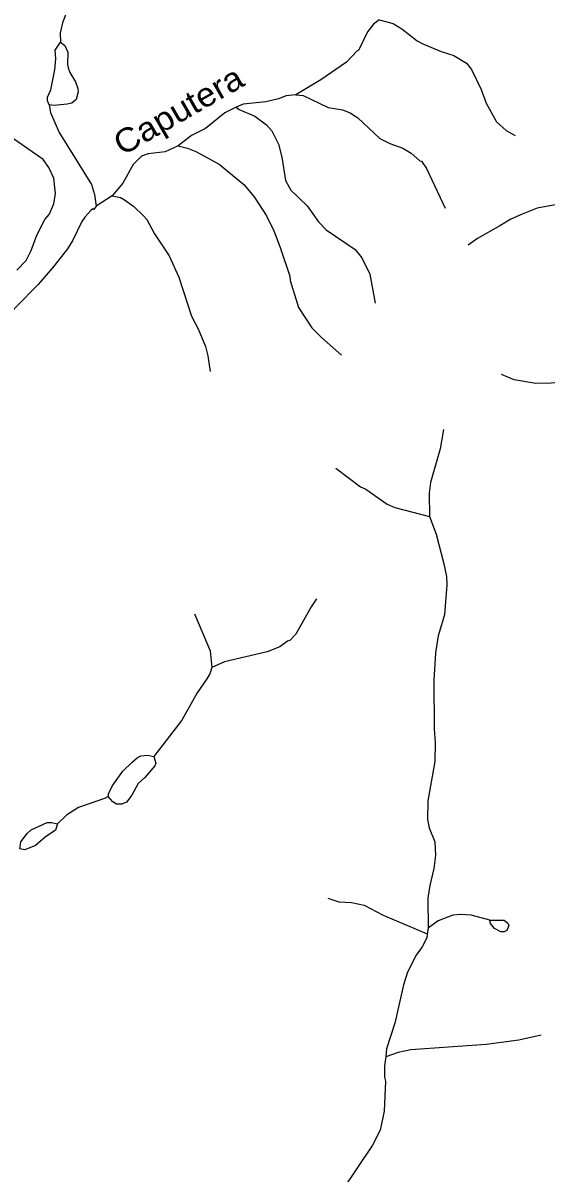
# Model space of a CAD drawing. Extents: x 346.5 to 372.4, y 7400.3 to 7428.2.
# Drawn here: x 364.517 to 366.287, y 7406.883 to 7410.774 of the extents above; entities that cross this region are included whole.
import ezdxf
from ezdxf.enums import TextEntityAlignment as Align

# ---------------------------------------------------------------- set-up
doc = ezdxf.new("R2010")
doc.units = 0
doc.header["$LTSCALE"] = 0.032
doc.layers.add('2', color=7, linetype='Continuous', lineweight=25)
doc.layers.add('7', color=7, linetype='Continuous', lineweight=25)
doc.layers.add('61', color=7, linetype='Continuous')

msp = doc.modelspace()

# ---------------------------------------------------------------- linework, layer by layer
at = {"layer": '2'}
for points in [[(364.6057, 7410.4972), (364.6001, 7410.5109), (364.5998, 7410.5234), (364.611, 7410.548), (364.6244, 7410.6158), (364.628, 7410.6524), (364.6255, 7410.6819), (364.6438, 7410.7085), (364.6583, 7410.6976), (364.6689, 7410.6746), (364.6671, 7410.6349), (364.6696, 7410.6218), (364.6751, 7410.606), (364.6947, 7410.5746), (364.7029, 7410.5525), (364.7038, 7410.5409), (364.697, 7410.515), (364.6819, 7410.5023), (364.6659, 7410.4991), (364.6213, 7410.4947)], [(364.8051, 7408.1595), (364.8069, 7408.1711), (364.8207, 7408.1977), (364.8544, 7408.2446), (364.8858, 7408.2757), (364.904, 7408.2906), (364.916, 7408.2964), (364.9391, 7408.2985), (364.9592, 7408.2947), (364.966, 7408.2723), (364.9634, 7408.2632), (364.9293, 7408.2234), (364.9064, 7408.2032), (364.8849, 7408.1635), (364.8665, 7408.1404), (364.8514, 7408.1329), (364.8337, 7408.1338), (364.8212, 7408.141)], [(364.5064, 7407.9822), (364.5094, 7408.0063), (364.5306, 7408.0339), (364.5445, 7408.0467), (364.5985, 7408.071), (364.6139, 7408.0716), (364.6336, 7408.0664), (364.6264, 7408.0453), (364.592, 7408.0222), (364.5587, 7407.9932), (364.5229, 7407.9786)], [(366.0963, 7407.7415), (366.1082, 7407.7417), (366.1447, 7407.7411), (366.1576, 7407.7316), (366.1606, 7407.7229), (366.1542, 7407.7064), (366.1455, 7407.7023), (366.1342, 7407.7023), (366.1121, 7407.7135), (366.0988, 7407.7297)]]:
    msp.add_lwpolyline(points, close=True, dxfattribs=at)
at = {"layer": '7'}
for points in [[(364.6006, 7411.4076), (364.5886, 7411.3702), (364.5846, 7411.3463), (364.5878, 7411.3208), (364.6077, 7411.2753), (364.6293, 7411.2546), (364.7137, 7411.206), (364.7377, 7411.1884), (364.7568, 7411.1693), (364.7847, 7411.1088), (364.7958, 7411.053), (364.8269, 7410.9829), (364.8293, 7410.9701), (364.8285, 7410.9574), (364.8221, 7410.939), (364.8046, 7410.9223), (364.7855, 7410.9111), (364.7265, 7410.8864), (364.7026, 7410.8721), (364.6874, 7410.8585), (364.6675, 7410.8187), (364.65, 7410.7741), (364.6428, 7410.7406), (364.6438, 7410.7085)], [(365.7224, 7410.7839), (365.7028, 7410.77), (365.6828, 7410.7438), (365.6525, 7410.6808), (365.6478, 7410.6792), (365.6111, 7410.641), (365.525, 7410.5812), (365.44, 7410.5305)], [(365.7224, 7410.7839), (365.7689, 7410.7724), (365.7992, 7410.7541), (365.851, 7410.7135), (365.8693, 7410.7031), (365.9315, 7410.6768), (365.9745, 7410.6633), (366.0176, 7410.6378), (366.0343, 7410.6162), (366.067, 7410.5493), (366.0837, 7410.5031), (366.1195, 7410.4393), (366.1522, 7410.4099), (366.1825, 7410.3931)], [(365.44, 7410.5305), (365.4071, 7410.527), (365.3816, 7410.5174), (365.3386, 7410.5071), (365.2623, 7410.499), (365.2376, 7410.4894)], [(365.44, 7410.5305), (365.4644, 7410.5291), (365.549, 7410.4879), (365.5984, 7410.48), (365.6239, 7410.4704), (365.6502, 7410.4529), (365.7243, 7410.3835), (365.7578, 7410.3668), (365.8024, 7410.3509), (365.8303, 7410.3341), (365.8598, 7410.3078), (365.8653, 7410.3062), (365.8821, 7410.2815), (365.945, 7410.1477)], [(364.6057, 7410.4972), (364.6101, 7410.4712), (364.6388, 7410.4035), (364.7488, 7410.2274), (364.7584, 7410.1939), (364.7642, 7410.1547)], [(365.2376, 7410.4894), (365.1999, 7410.4696), (365.1345, 7410.417), (365.0867, 7410.3939), (365.0423, 7410.3587)], [(365.2376, 7410.4894), (365.2478, 7410.4815), (365.3011, 7410.4585), (365.3409, 7410.429), (365.3593, 7410.4091), (365.3816, 7410.3644), (365.3927, 7410.3198), (365.4055, 7410.2417), (365.423, 7410.2082), (365.478, 7410.1556), (365.5171, 7410.1014), (365.5426, 7410.0743), (365.6406, 7410.0082), (365.6637, 7409.9803), (365.6908, 7409.9245), (365.7083, 7409.8265)], [(364.4954, 7409.938), (364.528, 7409.9707), (364.544, 7410.0042), (364.5631, 7410.0568), (364.591, 7410.1094), (364.6053, 7410.1269), (364.6213, 7410.162), (364.6269, 7410.1971), (364.6213, 7410.2497), (364.6038, 7410.2847), (364.5854, 7410.3126), (364.4763, 7410.3883)], [(365.0423, 7410.3587), (364.9975, 7410.3381), (364.9401, 7410.3309), (364.9178, 7410.3238), (364.8899, 7410.2959), (364.8548, 7410.2321), (364.8185, 7410.1899), (364.7642, 7410.1547)], [(365.0423, 7410.3587), (365.074, 7410.3509), (365.1011, 7410.3397), (365.1808, 7410.2967), (365.2636, 7410.2281), (365.2995, 7410.1859), (365.3409, 7410.1222), (365.3656, 7410.0712), (365.3864, 7410.0186), (365.4198, 7409.9181), (365.4214, 7409.9038), (365.4485, 7409.8121), (365.4947, 7409.7436), (365.5274, 7409.7101), (365.5944, 7409.6504)], [(366.817, 7410.1773), (366.7731, 7410.2289), (366.7603, 7410.2377), (366.7436, 7410.2457), (366.7093, 7410.2481), (366.62, 7410.2345), (366.5308, 7410.2146), (366.4415, 7410.1819), (366.2566, 7410.1476), (366.2056, 7410.1277), (366.1674, 7410.111), (366.1307, 7410.0879), (366.0542, 7410.0448), (366.0231, 7410.0225)], [(364.8185, 7410.1899), (364.8463, 7410.1843), (364.8604, 7410.1763), (364.8915, 7410.1532), (364.9233, 7410.1229), (364.9361, 7410.1094), (364.9616, 7410.0616), (365.0118, 7409.9867), (365.0437, 7409.915), (365.0867, 7409.7827), (365.1098, 7409.7396), (365.1345, 7409.6807), (365.1425, 7409.6488), (365.1497, 7409.5954)], [(364.7642, 7410.1547), (364.756, 7410.1436), (364.7536, 7410.1453), (364.7464, 7410.1397), (364.7265, 7410.1174), (364.7161, 7410.1022), (364.685, 7410.0393), (364.6675, 7410.0106), (364.6221, 7409.9524), (364.5687, 7409.8894), (364.493, 7409.8137), (364.4659, 7409.7827), (364.4621, 7409.7728)], [(366.6129, 7409.5602), (366.534, 7409.5659), (366.4017, 7409.5659), (366.3045, 7409.5563), (366.2519, 7409.5547), (366.1785, 7409.5675), (366.1363, 7409.5858)], [(365.9395, 7409.3993), (365.9283, 7409.3348), (365.8956, 7409.22), (365.8908, 7409.1841), (365.8927, 7409.106)], [(365.5752, 7409.2686), (365.6589, 7409.2057), (365.6765, 7409.1977), (365.749, 7409.1475), (365.7753, 7409.1363), (365.8927, 7409.106)], [(365.8927, 7409.106), (365.9147, 7409.0463), (365.941, 7408.9459), (365.9498, 7408.9028), (365.9506, 7408.8741), (365.9426, 7408.7737), (365.9211, 7408.702), (365.9123, 7408.6446), (365.9068, 7408.5522), (365.9076, 7408.388), (365.9115, 7408.3402), (365.91, 7408.278), (365.8868, 7408.1441), (365.8852, 7408.082), (365.8916, 7408.0533), (365.9108, 7408.0055), (365.9123, 7407.9608), (365.9068, 7407.9162), (365.8932, 7407.8588), (365.8868, 7407.8158), (365.8881, 7407.7138), (365.8846, 7407.6945)], [(365.5099, 7408.8271), (365.4915, 7408.8), (365.4398, 7408.7084), (365.4198, 7408.686), (365.4119, 7408.6845), (365.3856, 7408.6653), (365.3433, 7408.6486), (365.1983, 7408.6143), (365.1558, 7408.5954)], [(365.0971, 7408.7761), (365.1505, 7408.651), (365.1558, 7408.5954)], [(365.1558, 7408.5954), (365.1486, 7408.5735), (365.1393, 7408.557), (365.1058, 7408.5091), (365.054, 7408.4167), (364.9592, 7408.2947)], [(364.8051, 7408.1595), (364.7925, 7408.1525), (364.7042, 7408.1218), (364.6643, 7408.0963), (364.6336, 7408.0664)], [(365.5482, 7407.8158), (365.5856, 7407.803), (365.6286, 7407.8006), (365.6717, 7407.7919), (365.7354, 7407.7584), (365.8846, 7407.6945)], [(366.0963, 7407.7415), (366.0335, 7407.7584), (365.9968, 7407.76), (365.9713, 7407.7576), (365.9219, 7407.7393), (365.8881, 7407.7138)], [(365.8846, 7407.6945), (365.8833, 7407.6814), (365.8677, 7407.6516), (365.847, 7407.6229), (365.8183, 7407.5656), (365.804, 7407.5225), (365.7753, 7407.3934), (365.7466, 7407.3058), (365.7448, 7407.2795)], [(366.2702, 7407.352), (366.1945, 7407.336), (366.0845, 7407.3209), (365.8295, 7407.3025), (365.7864, 7407.2938), (365.7448, 7407.2795)], [(365.7448, 7407.2795), (365.7402, 7407.2484), (365.7402, 7407.2101), (365.7434, 7407.1974), (365.7386, 7407.0954), (365.7259, 7407.0316), (365.6996, 7406.9806), (365.5975, 7406.83), (365.5824, 7406.8005), (365.5537, 7406.724), (365.5489, 7406.7112), (365.5265, 7406.6779)]]:
    msp.add_lwpolyline(points, dxfattribs=at)

# ---------------------------------------------------------------- texts
at = {"layer": '61', "width": 1.1}
msp.add_text('Caputera', height=0.08, rotation=29.938, dxfattribs=at).set_placement((365.0624, 7410.4438), align=Align.CENTER)

doc.saveas('drawing.dxf')
